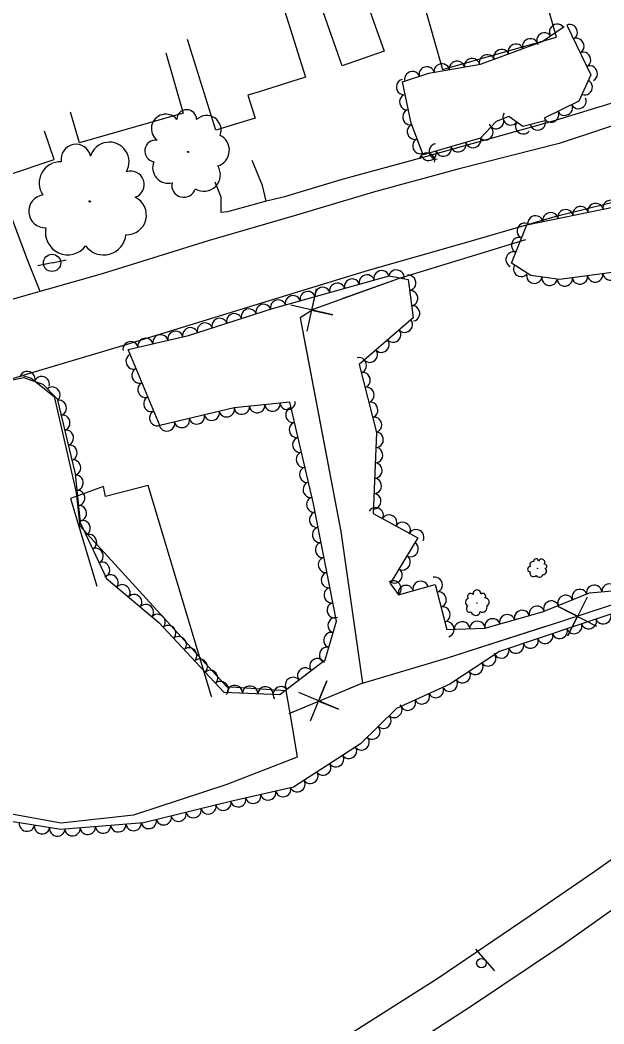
# Model space of a CAD drawing. Extents: x 1722896 to 1754269, y 648279 to 666297.
# Drawn here: x 1725080.7 to 1725232.8, y 664887.9 to 665149.3 of the extents above; entities that cross this region are included whole.
import ezdxf

# ---------------------------------------------------------------- set-up
doc = ezdxf.new("R2010")
doc.units = 0
for name, color, linetype in [('DESIGN - CENTERLINE - Proposed Text', 7, 'Continuous'), ('DESIGN - PUBLIC HEARING - Shapes', 7, 'Continuous'), ('SURVEY - CENTERLINE - Preliminary', 7, 'Continuous'), ('SURVEY - CENTERLINE - Preliminary Text', 7, 'Continuous'), ('SURVEY - DTM - Breaklines', 7, 'Continuous'), ('SURVEY - VEGETATION - Features with Text', 7, 'Continuous')]:
    doc.layers.add(name, color=color, linetype=linetype)

msp = doc.modelspace()

# ---------------------------------------------------------------- linework, layer by layer
at = {"layer": 'DESIGN - CENTERLINE - Proposed Text'}
msp.add_lwpolyline([(1725180.27, 665173.02), (1725190.73, 665136.36), (1725220.4, 665144.82), (1725210.14, 665180.81), (1725195.23, 665176.56), (1725194.22, 665180.12), (1725186.62, 665177.95), (1725187.44, 665175.07)], close=True, dxfattribs=at)
for points in [[(1725165.91, 665168.32), (1725175.5, 665141.18), (1725164.62, 665137.34), (1725156.31, 665160.86)], [(1725148.61, 665154.87), (1725155.03, 665134.38), (1725142.93, 665130.58)], [(1725142.93, 665130.58), (1725140.03, 665129.67), (1725141.88, 665123.75), (1725131.69, 665120.56), (1725124.27, 665144.21)], [(1725118.61, 665140.7), (1725123.13, 665125.06), (1725096.12, 665117.27), (1725093.79, 665125.31)], [(1725077.34, 665108.85), (1725089.51, 665113), (1725087.02, 665120.32)], [(1725212.36, 665092.09), (1725179.46, 665082.02), (1725157.22, 665074.01), (1725153.6, 665071.72), (1725164.22, 665016.08), (1725169.87, 664976.64), (1725150.67, 664968.65)], [(1725212.36, 665092.09), (1725179.46, 665082.02), (1725164.79, 665076.74)], [(1725155.45, 665068.28), (1725157.85, 665079.27), (1725156.61, 665073.75), (1725162.13, 665072.5), (1725151.18, 665075.04)], [(1725154.3, 665068.02), (1725163, 665022.44)], [(1725130.55, 664973.18), (1725114.04, 665028.09), (1725102.91, 665025.2), (1725102.4, 665027.8), (1725093.79, 665024.73), (1725100.62, 665001.89)], [(1725163, 665022.44), (1725164.22, 665016.08), (1725169.87, 664976.64), (1725166.47, 664975.22)], [(1725169.87, 664976.64), (1725192.04, 664983.22), (1725222.33, 664992.95), (1725261.25, 665005.7)], [(1725228.39, 664999.04), (1725223.37, 664988.98), (1725225.93, 664994.03), (1725220.88, 664996.58), (1725230.88, 664991.44)], [(1725169.87, 664976.64), (1725192.04, 664983.22), (1725217.62, 664991.44)], [(1725156.34, 664966.78), (1725160.56, 664977.2), (1725158.4, 664971.97), (1725163.63, 664969.82), (1725153.26, 664974.17)], [(1725130.58, 664973.08), (1725130.55, 664973.16)], [(1725151.61, 664969.04), (1725150.67, 664968.65)]]:
    msp.add_lwpolyline(points, dxfattribs=at)
at = {"layer": 'DESIGN - PUBLIC HEARING - Shapes'}
msp.add_line((1725199.28, 664907.35), (1725204.25, 664901.74), dxfattribs=at)
msp.add_circle((1725200.87, 664903.72), 1.25, dxfattribs=at)
at = {"layer": 'SURVEY - CENTERLINE - Preliminary'}
for points in [[(1724949.93, 665066.55), (1724951.57, 665056.05), (1724952.74, 665047.59), (1724967.78, 665029.67), (1724987.17, 665027.95), (1725018.79, 665039.4), (1725038.66, 665043.55), (1725044.13, 665041.69), (1725057.58, 665045.65), (1725061, 665050.96), (1725081.37, 665056.76), (1725083.56, 665055.99)], [(1725083.56, 665055.99), (1725089.55, 665051.23), (1725095.29, 665026.26), (1725096.23, 665017.61), (1725134.47, 664975.73), (1725149.9, 664974.71), (1725151.3, 664966.77), (1725152.83, 664957.32), (1725134.54, 664950.2), (1725110.24, 664942.21), (1725091.38, 664940.16), (1725064.01, 664945.12), (1725045.28, 664947.5), (1725030.99, 664949.86), (1725013.14, 664958.71), (1724980.19, 664958.48), (1724974.27, 664966.12), (1724963.19, 664969.68), (1724950.52, 664978.18), (1724944.66, 664985.73)]]:
    msp.add_lwpolyline(points, dxfattribs=at)
at = {"layer": 'SURVEY - CENTERLINE - Preliminary Text'}
for points in [[(1725628.85, 665288.19), (1725611.71, 665266.78), (1725591.6, 665242.33), (1725571.87, 665219.66), (1725550.47, 665195.7), (1725527.94, 665171.05), (1725508.05, 665150.19), (1725488.96, 665130.55), (1725469.99, 665111.84), (1725459.04, 665101.18), (1725436.37, 665079.96), (1725413.11, 665059.02), (1725390.22, 665038.68), (1725367.78, 665019.89), (1725342.41, 664998.92), (1725317.76, 664979.08), (1725292.67, 664959.8), (1725266.89, 664940.39), (1725245.83, 664925.33), (1725222.24, 664908.6), (1725198.02, 664892.38), (1725175.19, 664877.62)], [(1725519.42, 665223.67), (1725519.99, 665212.34), (1725515.67, 665197.19), (1725507.51, 665185.29), (1725492.83, 665177.77), (1725479.67, 665171.83), (1725461.36, 665165.41), (1725436.69, 665158.3), (1725416.91, 665154.11), (1725361.71, 665138.86), (1725335.17, 665130.12), (1725309.43, 665123.37), (1725288.3, 665117.43), (1725268.71, 665111.09), (1725249.84, 665105.41), (1725220, 665098.02), (1725197.01, 665091.34), (1725171.35, 665084.05), (1725152.36, 665078.27), (1725107.36, 665064.42), (1725081.37, 665056.76)], [(1725489.86, 665144.8), (1725476.73, 665130.56), (1725463.47, 665117.98), (1725452.25, 665108.49), (1725435.08, 665092.41), (1725418.34, 665077.2), (1725397, 665059.01), (1725380.98, 665044.87), (1725363.9, 665030.16), (1725347.39, 665017.03), (1725328.11, 665001.59), (1725306.08, 664983.99), (1725290.1, 664971.71), (1725271.05, 664957.11), (1725248.08, 664940.09), (1725230.39, 664927.61), (1725213.6, 664916.05), (1725189.51, 664899.69), (1725166.22, 664884.94)], [(1725251.62, 665132.76), (1725231.45, 665126.57), (1725219.23, 665122.89)], [(1725243.74, 665124.63), (1725221.16, 665117.16), (1725195.02, 665110.51), (1725172.76, 665104.48), (1725152.05, 665098.32), (1725129.63, 665091.82), (1725102.04, 665083.2), (1725080.9, 665077.19), (1725067.13, 665073.25), (1725045.72, 665067.67), (1725029.06, 665062.89), (1725014.47, 665058.46), (1724988.31, 665051.39), (1724958.22, 665042.36)], [(1725219.23, 665122.89), (1725186.53, 665113.77), (1725164.21, 665107.69), (1725149.53, 665103.27), (1725146.37, 665102.48), (1725144.76, 665102.1), (1725134.73, 665099.33), (1725133.06, 665099.12)], [(1725144.76, 665102.1), (1725143.81, 665106.2), (1725141.13, 665112.69)], [(1725133.06, 665099.12), (1725133.08, 665103.15), (1725131.52, 665107.03)], [(1725085.85, 665078.6), (1725082.6, 665086.87), (1725077.17, 665101.26)]]:
    msp.add_lwpolyline(points, dxfattribs=at)
at = {"layer": 'SURVEY - DTM - Breaklines'}
for q in [(1725085.32, 665085.27), (1725092.65, 665086.83)]:
    msp.add_line((1725088.99, 665086.05), q, dxfattribs=at)
msp.add_circle((1725088.99, 665086.05), 2.25, dxfattribs=at)
at = {"layer": 'SURVEY - VEGETATION - Features with Text'}
for points in [[(1725217.49, 665123.02), (1725211.69, 665121.53), (1725208.02, 665124.12), (1725204.67, 665122.83), (1725200.59, 665118.48), (1725185.7, 665114.15), (1725182.59, 665122.38), (1725180.32, 665133.17), (1725187.16, 665135.42), (1725200.6, 665137.75), (1725216.69, 665143.69), (1725222.42, 665147.55)], [(1725223.08, 665147.96), (1725229.36, 665135.02), (1725226.26, 665128.11), (1725217.22, 665123.69)], [(1725235.6, 665083.6), (1725221.21, 665081.68), (1725213.72, 665082.72), (1725208.72, 665085.95), (1725212.66, 665095.99), (1725235.53, 665100.65)], [(1725061.15, 665051.88), (1725081.59, 665056.24), (1725086.59, 665054.49), (1725090.28, 665050.61), (1725094.97, 665031.15), (1725096.35, 665018.46), (1725103.19, 665003.86), (1725116.83, 664992.4), (1725133.78, 664974.27), (1725148.33, 664973.63), (1725160.15, 664982.71), (1725163.08, 664992.76), (1725157.14, 665023.27), (1725150.97, 665049.78), (1725136.47, 665048.28), (1725117.09, 665043.67), (1725108.84, 665063.51), (1725124.53, 665067.15), (1725146.44, 665074.14), (1725176.79, 665082.69), (1725181.79, 665081.73), (1725183.08, 665071.71), (1725168.97, 665059.59), (1725173.5, 665041.92), (1725172.66, 665020.78), (1725184.32, 665014.5), (1725177.08, 665002.6), (1725179.28, 664999.66), (1725188.78, 665002.33), (1725191.87, 664990.6), (1725201.75, 664990.95), (1725216.77, 664995.22), (1725229.01, 665000.18), (1725235.98, 665000.72)], [(1725259.96, 665003.13), (1725226.48, 664991.86), (1725205.53, 664984.85), (1725192.67, 664976.38), (1725178.72, 664970.06), (1725169.34, 664960.8), (1725151.94, 664949.54), (1725135.52, 664945.83), (1725112.78, 664940.28), (1725091.29, 664938.49), (1725060.93, 664943.41), (1725043.85, 664946.2), (1725026.33, 664949.25), (1725011.48, 664958.38), (1724980.23, 664957.72), (1724973.45, 664965.63), (1724951.58, 664974.58), (1724943.64, 664984.86)]]:
    msp.add_lwpolyline(points, dxfattribs=at)
for centre, radius in [((1725124.45, 665114.92), 0.131), ((1725098.82, 665102.04), 0.179), ((1725215.52, 665006.51), 0.0292), ((1725199.71, 664997.48), 0.0369)]:
    msp.add_circle(centre, radius, dxfattribs=at)
for centre, radius, start, end in [((1725124.07, 665123.35), 2.58, 359.8819, 178.6275), ((1725118.61, 665121), 3.75, 39.9026, 233.3223), ((1725129.28, 665120.66), 3.76, 337.7657, 134.5546), ((1725103.93, 665112.37), 5.12, 329.728, 163.1477), ((1725116, 665115.17), 2.85, 82.5212, 259.8404), ((1725130.91, 665115.39), 4.28, 286.8185, 64.3427), ((1725095.23, 665113.02), 3.9, 12.3467, 189.6659), ((1725091.16, 665106.85), 5.52, 87.6338, 214.4794), ((1725119.24, 665110.83), 4.04, 157.8083, 284.6539), ((1725109.47, 665106.44), 3.52, 289.7074, 108.453), ((1725128.6, 665108.95), 4.25, 237.7143, 33.5528), ((1725123.33, 665106.27), 3.14, 167.9672, 342.9675), ((1725087.19, 665099.48), 4.28, 97.7927, 272.7929), ((1725108.44, 665098.5), 5.13, 267.5912, 64.3801), ((1725093.07, 665093.95), 5.81, 167.5398, 323.3783), ((1725102.42, 665093.97), 5.85, 216.6439, 354.1682), ((1725214.36, 665007.42), 0.901, 81.5947, 208.4403), ((1725215.12, 665008.35), 0.636, 6.3076, 183.6268), ((1725216.53, 665008.1), 0.836, 323.689, 157.1087), ((1725217.32, 665007.04), 0.575, 283.6683, 102.4139), ((1725213.59, 665006.29), 0.699, 91.7536, 266.7539), ((1725214.45, 665005.29), 0.948, 161.5007, 317.3392), ((1725215.97, 665005.14), 0.955, 210.6049, 348.1291), ((1725217.02, 665005.77), 0.838, 261.5521, 58.341), ((1725198.04, 664999.17), 0.802, 38.814, 216.1332), ((1725199.71, 664999.85), 1.05, 356.1953, 189.615), ((1725201.27, 664999.27), 0.725, 316.1747, 134.9203), ((1725197.86, 664997.66), 1.14, 114.1011, 240.9467), ((1725201.81, 664997.71), 1.06, 294.0585, 90.8474), ((1725197.8, 664995.94), 0.882, 124.26, 299.2602), ((1725199.39, 664995.46), 1.2, 194.0071, 349.8456), ((1725201.12, 664996.32), 1.2, 243.1112, 20.6355)]:
    msp.add_arc(centre, radius, start, end, dxfattribs=at)
for centre, major_axis in [((1725217.22, 665144.04), (1.66, 1.12)), ((1725220.53, 665146.28), (1.66, 1.12)), ((1725223.96, 665146.16), (0.87, -1.8)), ((1725213.53, 665142.52), (1.88, 0.69)), ((1725225.7, 665142.56), (0.87, -1.8)), ((1725206.03, 665139.75), (1.88, 0.69)), ((1725209.78, 665141.14), (1.88, 0.69)), ((1725227.45, 665138.96), (0.87, -1.8)), ((1725194.48, 665136.69), (1.97, 0.34)), ((1725198.42, 665137.37), (1.97, 0.34)), ((1725202.27, 665138.37), (1.88, 0.69)), ((1725182.81, 665133.99), (1.9, 0.63)), ((1725186.61, 665135.24), (1.9, 0.63)), ((1725190.54, 665136), (1.97, 0.34)), ((1725229.19, 665135.37), (0.87, -1.8)), ((1725180.6, 665131.83), (-0.41, 1.96)), ((1725227.88, 665131.72), (-0.82, -1.82)), ((1725181.42, 665127.91), (-0.41, 1.96)), ((1725226.22, 665128.09), (-1.8, -0.88)), ((1725182.25, 665124), (-0.41, 1.96)), ((1725219.04, 665124.58), (-1.8, -0.88)), ((1725222.63, 665126.33), (-1.8, -0.88)), ((1725204.74, 665122.86), (-1.87, -0.72)), ((1725208.41, 665123.85), (-1.63, 1.16)), ((1725211.68, 665121.54), (-1.63, 1.16)), ((1725215.55, 665122.52), (-1.94, -0.5)), ((1725183.42, 665120.19), (-0.71, 1.87)), ((1725201.98, 665119.97), (-1.37, -1.46)), ((1725184.83, 665116.44), (-0.71, 1.87)), ((1725194.87, 665116.82), (-1.92, -0.56)), ((1725198.71, 665117.93), (-1.92, -0.56)), ((1725186.7, 665112.77), (1.93, -0.51)), ((1725187.18, 665114.58), (-1.92, -0.56)), ((1725189.11, 665115.08), (-0.21, 1.99)), ((1725191.02, 665115.7), (-1.92, -0.56)), ((1725230.6, 665099.65), (1.96, 0.4)), ((1725234.52, 665100.45), (1.96, 0.4)), ((1725218.84, 665097.25), (1.96, 0.4)), ((1725222.76, 665098.05), (1.96, 0.4)), ((1725226.68, 665098.85), (1.96, 0.4)), ((1725212.04, 665094.42), (0.73, 1.86)), ((1725214.92, 665096.45), (1.96, 0.4)), ((1725210.58, 665090.69), (0.73, 1.86)), ((1725209.12, 665086.97), (0.73, 1.86)), ((1725174.84, 665082.14), (1.92, 0.54)), ((1725178.73, 665082.32), (1.96, -0.38)), ((1725211.16, 665084.38), (-1.68, 1.08)), ((1725234.48, 665083.45), (-1.98, -0.26)), ((1725163.29, 665078.89), (1.92, 0.54)), ((1725167.14, 665079.97), (1.92, 0.54)), ((1725170.99, 665081.06), (1.92, 0.54)), ((1725181.9, 665080.85), (0.26, -1.98)), ((1725214.66, 665082.59), (-1.98, 0.28)), ((1725218.62, 665082.04), (-1.98, 0.28)), ((1725222.59, 665081.86), (-1.98, -0.26)), ((1725226.55, 665082.39), (-1.98, -0.26)), ((1725230.52, 665082.92), (-1.98, -0.26)), ((1725155.59, 665076.72), (1.92, 0.54)), ((1725159.44, 665077.8), (1.92, 0.54)), ((1725182.41, 665076.88), (0.26, -1.98)), ((1725144.07, 665073.38), (1.91, 0.61)), ((1725147.89, 665074.54), (1.92, 0.54)), ((1725151.74, 665075.63), (1.92, 0.54)), ((1725136.45, 665070.95), (1.91, 0.61)), ((1725140.26, 665072.16), (1.91, 0.61)), ((1725182.92, 665072.91), (0.26, -1.98)), ((1725128.82, 665068.52), (1.91, 0.61)), ((1725132.63, 665069.73), (1.91, 0.61)), ((1725180.96, 665069.89), (-1.52, -1.3)), ((1725121.13, 665066.36), (1.95, 0.45)), ((1725125.01, 665067.3), (1.91, 0.61)), ((1725177.93, 665067.29), (-1.52, -1.3)), ((1725109.44, 665063.65), (1.95, 0.45)), ((1725113.33, 665064.55), (1.95, 0.45)), ((1725117.23, 665065.45), (1.95, 0.45)), ((1725174.89, 665064.68), (-1.52, -1.3)), ((1725171.86, 665062.08), (-1.52, -1.3)), ((1725110.14, 665060.38), (-0.77, 1.85)), ((1725169.01, 665059.41), (0.5, -1.94)), ((1725082.56, 665055.9), (1.89, -0.66)), ((1725111.68, 665056.69), (-0.77, 1.85)), ((1725170.01, 665055.54), (0.5, -1.94)), ((1725086.33, 665054.58), (1.89, -0.66)), ((1725113.22, 665052.99), (-0.77, 1.85)), ((1725089.16, 665051.79), (1.38, -1.45)), ((1725171, 665051.66), (0.5, -1.94)), ((1725090.84, 665048.3), (0.47, -1.94)), ((1725114.75, 665049.3), (-0.77, 1.85)), ((1725146.41, 665049.31), (-1.99, -0.21)), ((1725150.38, 665049.72), (-1.99, -0.21)), ((1725172, 665047.79), (0.5, -1.94)), ((1725116.29, 665045.61), (-0.77, 1.85)), ((1725130.62, 665046.89), (-1.95, -0.46)), ((1725134.51, 665047.82), (-1.95, -0.46)), ((1725138.45, 665048.49), (-1.99, -0.21)), ((1725142.43, 665048.9), (-1.99, -0.21)), ((1725151.75, 665046.46), (-0.45, 1.95)), ((1725091.77, 665044.42), (0.47, -1.94)), ((1725118.95, 665044.11), (-1.95, -0.46)), ((1725122.84, 665045.04), (-1.95, -0.46)), ((1725126.73, 665045.96), (-1.95, -0.46)), ((1725152.65, 665042.57), (-0.45, 1.95)), ((1725172.99, 665043.91), (0.5, -1.94)), ((1725092.71, 665040.53), (0.47, -1.94)), ((1725173.42, 665039.98), (-0.08, -2)), ((1725153.56, 665038.67), (-0.45, 1.95)), ((1725093.65, 665036.64), (0.47, -1.94)), ((1725154.47, 665034.78), (-0.45, 1.95)), ((1725173.26, 665035.98), (-0.08, -2)), ((1725094.59, 665032.75), (0.47, -1.94)), ((1725173.1, 665031.98), (-0.08, -2)), ((1725155.37, 665030.88), (-0.45, 1.95)), ((1725095.23, 665028.81), (0.22, -1.99)), ((1725156.28, 665026.98), (-0.45, 1.95)), ((1725172.94, 665027.99), (-0.08, -2)), ((1725095.66, 665024.83), (0.22, -1.99)), ((1725172.79, 665023.99), (-0.08, -2)), ((1725157.18, 665023.09), (-0.38, 1.96)), ((1725096.09, 665020.86), (0.22, -1.99)), ((1725157.94, 665019.16), (-0.38, 1.96)), ((1725173.35, 665020.41), (1.76, -0.95)), ((1725176.87, 665018.51), (1.76, -0.95)), ((1725097.03, 665017.02), (0.85, -1.81)), ((1725180.39, 665016.61), (1.76, -0.95)), ((1725098.72, 665013.4), (0.85, -1.81)), ((1725158.71, 665015.23), (-0.38, 1.96)), ((1725183.91, 665014.72), (1.76, -0.95)), ((1725159.47, 665011.31), (-0.38, 1.96)), ((1725182.48, 665011.47), (-1.04, -1.71)), ((1725100.42, 665009.78), (0.85, -1.81)), ((1725102.11, 665006.15), (0.85, -1.81)), ((1725160.23, 665007.38), (-0.38, 1.96)), ((1725180.4, 665008.05), (-1.04, -1.71)), ((1725104.31, 665002.92), (1.53, -1.29)), ((1725161, 665003.45), (-0.38, 1.96)), ((1725178.32, 665004.64), (-1.04, -1.71)), ((1725107.38, 665000.34), (1.53, -1.29)), ((1725178.05, 665001.31), (1.2, -1.6)), ((1725181.16, 665000.19), (1.93, 0.54)), ((1725185.01, 665001.27), (1.93, 0.54)), ((1725188.8, 665002.25), (0.51, -1.93)), ((1725234.24, 665000.59), (1.99, 0.15)), ((1725110.44, 664997.77), (1.53, -1.29)), ((1725161.76, 664999.53), (-0.38, 1.96)), ((1725189.82, 664998.38), (0.51, -1.93)), ((1725222.75, 664997.64), (1.85, 0.75)), ((1725226.45, 664999.15), (1.85, 0.75)), ((1725230.25, 665000.28), (1.99, 0.15)), ((1725113.5, 664995.2), (1.53, -1.29)), ((1725162.52, 664995.6), (-0.38, 1.96)), ((1725219.04, 664996.14), (1.85, 0.75)), ((1725116.56, 664992.62), (1.53, -1.29)), ((1725190.84, 664994.51), (0.51, -1.93)), ((1725207.58, 664992.61), (1.92, 0.55)), ((1725211.43, 664993.7), (1.92, 0.55)), ((1725215.28, 664994.8), (1.92, 0.55)), ((1725232.65, 664993.94), (-1.9, -0.64)), ((1725119.32, 664989.73), (1.37, -1.46)), ((1725162.77, 664991.7), (0.56, 1.92)), ((1725191.86, 664990.65), (0.51, -1.93)), ((1725195.82, 664990.74), (2, 0.07)), ((1725199.82, 664990.88), (2, 0.07)), ((1725203.74, 664991.52), (1.92, 0.55)), ((1725225.07, 664991.39), (-1.9, -0.64)), ((1725228.86, 664992.66), (-1.9, -0.64)), ((1725161.65, 664987.86), (0.56, 1.92)), ((1725217.48, 664988.85), (-1.9, -0.64)), ((1725221.28, 664990.12), (-1.9, -0.64)), ((1725122.06, 664986.81), (1.37, -1.46)), ((1725209.9, 664986.31), (-1.9, -0.64)), ((1725213.69, 664987.58), (-1.9, -0.64)), ((1725124.79, 664983.89), (1.37, -1.46)), ((1725160.53, 664984.02), (0.56, 1.92)), ((1725202.69, 664982.98), (-1.67, -1.1)), ((1725206.1, 664985.04), (-1.9, -0.64)), ((1725127.52, 664980.97), (1.37, -1.46)), ((1725158.06, 664981.1), (1.59, 1.22)), ((1725199.35, 664980.78), (-1.67, -1.1)), ((1725130.25, 664978.04), (1.37, -1.46)), ((1725154.89, 664978.67), (1.59, 1.22)), ((1725196.01, 664978.58), (-1.67, -1.1)), ((1725132.98, 664975.12), (1.37, -1.46)), ((1725151.71, 664976.23), (1.59, 1.22)), ((1725192.67, 664976.38), (-1.67, -1.1)), ((1725136.61, 664974.14), (2, -0.09)), ((1725140.6, 664973.97), (2, -0.09)), ((1725144.6, 664973.79), (2, -0.09)), ((1725148.54, 664973.79), (1.59, 1.22)), ((1725185.38, 664973.08), (-1.82, -0.83)), ((1725189.03, 664974.73), (-1.82, -0.83)), ((1725178.23, 664969.58), (-1.42, -1.41)), ((1725181.74, 664971.43), (-1.82, -0.83)), ((1725175.39, 664966.77), (-1.42, -1.41)), ((1725172.54, 664963.95), (-1.42, -1.41)), ((1725169.7, 664961.14), (-1.42, -1.41)), ((1725166.4, 664958.89), (-1.68, -1.09)), ((1725159.68, 664954.55), (-1.68, -1.09)), ((1725163.04, 664956.72), (-1.68, -1.09)), ((1725156.32, 664952.38), (-1.68, -1.09)), ((1725152.96, 664950.21), (-1.68, -1.09)), ((1725141.42, 664947.17), (-1.95, -0.44)), ((1725145.33, 664948.05), (-1.95, -0.44)), ((1725149.23, 664948.93), (-1.95, -0.44)), ((1725129.74, 664944.42), (-1.94, -0.47)), ((1725133.63, 664945.37), (-1.94, -0.47)), ((1725137.52, 664946.28), (-1.95, -0.44)), ((1725121.97, 664942.52), (-1.94, -0.47)), ((1725125.86, 664943.47), (-1.94, -0.47)), ((1725082.43, 664939.92), (-1.97, 0.32)), ((1725086.38, 664939.28), (-1.97, 0.32)), ((1725102.28, 664939.4), (-1.99, -0.17)), ((1725106.26, 664939.74), (-1.99, -0.17)), ((1725110.25, 664940.07), (-1.99, -0.17)), ((1725114.2, 664940.63), (-1.94, -0.47)), ((1725118.09, 664941.58), (-1.94, -0.47)), ((1725090.33, 664938.65), (-1.97, 0.32)), ((1725094.31, 664938.74), (-1.99, -0.17)), ((1725098.29, 664939.07), (-1.99, -0.17))]:
    msp.add_ellipse(centre, major_axis=major_axis, ratio=0.940188, start_param=0, end_param=3.141593, dxfattribs=at)

doc.saveas('drawing.dxf')
